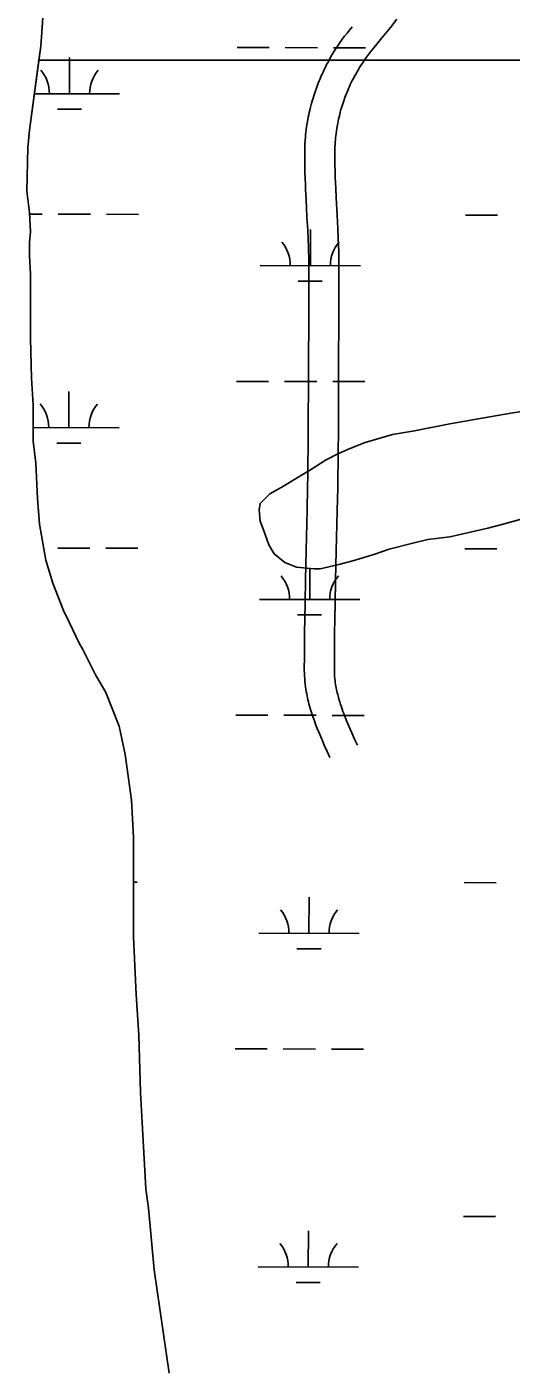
# Model space of a CAD drawing. Extents: x 3187622 to 3225504, y 800805 to 826213.
# Drawn here: x 3212078 to 3212561, y 822078 to 823416 of the extents above; entities that cross this region are included whole.
import ezdxf

# ---------------------------------------------------------------- set-up
doc = ezdxf.new("R2010")
doc.units = 0
for name, color, linetype in [('V-ROAD-CNTR', 7, 'Continuous'), ('V-SITE-VEGE', 7, 'Continuous'), ('V-WETL-SWMP', 7, 'Continuous')]:
    doc.layers.add(name, color=color, linetype=linetype)

msp = doc.modelspace()

# ---------------------------------------------------------------- linework, layer by layer
at = {"layer": 'V-ROAD-CNTR'}
for points in [[(3212402.1, 823415.7), (3212397.1, 823409.4), (3212394.7, 823406.4), (3212392.4, 823403.3), (3212390.2, 823400.3), (3212388.2, 823397.3), (3212386.3, 823394.4), (3212384.4, 823391.5), (3212382.7, 823388.7), (3212381.1, 823386), (3212379.6, 823383.3), (3212378.2, 823380.6), (3212376.8, 823378.1), (3212375.5, 823375.6), (3212374.3, 823373.1), (3212373.2, 823370.7), (3212372.2, 823368.4), (3212371.1, 823366.1), (3212370.2, 823363.9), (3212369.3, 823361.8), (3212368.5, 823359.7), (3212367.7, 823357.6), (3212366.9, 823355.6), (3212365.6, 823351.8), (3212364.3, 823348.1), (3212363.3, 823344.7), (3212362.3, 823341.5), (3212361.4, 823338.4), (3212360.7, 823335.5), (3212360, 823332.8), (3212359.4, 823330.3), (3212358.9, 823327.9), (3212358.5, 823325.7), (3212358.1, 823323.5), (3212357.4, 823319.6), (3212356.8, 823316.2), (3212356.4, 823313.1), (3212356.1, 823310.4), (3212355.8, 823308.1), (3212355.6, 823306), (3212355.4, 823302.5), (3212355.2, 823299.8), (3212355.1, 823297.8), (3212355, 823294.8), (3212355, 823291.8), (3212354.9, 823288), (3212355, 823284.4), (3212355, 823277.4), (3212355.2, 823270.8), (3212355.4, 823264.7), (3212355.6, 823259), (3212355.8, 823253.6), (3212356.3, 823243.6), (3212357.2, 823226.3), (3212357.9, 823213.4), (3212358.3, 823203.7), (3212358.6, 823196.5), (3212358.8, 823191.2), (3212358.9, 823187.2), (3212358.9, 823181.1), (3212359, 823175.1), (3212358.9, 823133.8), (3212358.7, 823071.9), (3212358.5, 823010), (3212358.4, 822995.4), (3212358.2, 822981.6), (3212358, 822968.8), (3212357.8, 822956.7), (3212357.4, 822934), (3212356.4, 822894.3), (3212355.7, 822864.5), (3212355.3, 822842.1), (3212355, 822825.2), (3212354.8, 822812.6), (3212354.7, 822803.1), (3212354.6, 822788.9), (3212354.5, 822774.6), (3212354.6, 822771.7), (3212354.7, 822768.7), (3212354.9, 822765.9), (3212355.1, 822763.2), (3212355.4, 822760.6), (3212355.7, 822758.1), (3212356.1, 822755.7), (3212356.5, 822753.4), (3212356.9, 822751.1), (3212357.3, 822749.1)], [(3212446.9, 823423.3), (3212440.3, 823415.2), (3212430.4, 823403), (3212425.5, 823396.9)], [(3212425.5, 823396.9), (3212420.6, 823390.8), (3212418.5, 823388.2), (3212416.6, 823385.6), (3212414.8, 823383.1), (3212413.1, 823380.6), (3212411.5, 823378.1), (3212409.9, 823375.7), (3212408.5, 823373.3), (3212407.1, 823371), (3212405.8, 823368.7), (3212404.6, 823366.5), (3212403.5, 823364.3), (3212402.4, 823362.2), (3212401.4, 823360.1), (3212400.4, 823358.1), (3212399.5, 823356.1), (3212398.7, 823354.2), (3212397.9, 823352.3), (3212397.1, 823350.5), (3212396.4, 823348.7), (3212395.7, 823346.9), (3212395.1, 823345.3), (3212393.9, 823342), (3212392.9, 823338.9), (3212391.9, 823336), (3212391.1, 823333.2), (3212390.4, 823330.6), (3212389.8, 823328.2), (3212389.2, 823325.9), (3212388.7, 823323.8), (3212388.3, 823321.7), (3212387.9, 823319.8), (3212387.6, 823318.1), (3212387, 823314.7), (3212386.5, 823311.8), (3212386.2, 823309.3), (3212385.9, 823307), (3212385.7, 823305.1), (3212385.5, 823303.4), (3212385.3, 823300.4), (3212385.2, 823298.2), (3212385.1, 823296.5), (3212385, 823294), (3212385, 823291.5), (3212384.9, 823288), (3212385, 823284.6), (3212385, 823277.9), (3212385.2, 823271.6), (3212385.4, 823265.7), (3212385.6, 823260.2), (3212385.8, 823255), (3212386.3, 823245.2), (3212387.2, 823227.9), (3212387.9, 823214.8), (3212388.3, 823205), (3212388.6, 823197.5), (3212388.8, 823191.9), (3212388.8, 823187.7), (3212388.9, 823181.4), (3212389, 823175.1), (3212388.9, 823133.8), (3212388.7, 823071.8), (3212388.5, 823009.8), (3212388.4, 822995.1), (3212388.2, 822981.2), (3212388, 822968.3), (3212387.8, 822956.1), (3212387.4, 822933.4), (3212386.4, 822893.6), (3212385.7, 822863.8), (3212385.3, 822841.5), (3212385, 822824.8), (3212384.8, 822812.2), (3212384.7, 822802.8), (3212384.6, 822788.8), (3212384.5, 822774.8), (3212384.6, 822772.4), (3212384.7, 822770.3), (3212384.8, 822768.2), (3212385, 822766.1), (3212385.2, 822764.2), (3212385.4, 822762.2), (3212385.7, 822760.4), (3212386, 822758.6), (3212386.3, 822756.8), (3212386.7, 822755)], [(3212357.3, 822748.9), (3212357.8, 822746.9), (3212358.2, 822744.9), (3212358.7, 822743), (3212359.2, 822741.1), (3212360.2, 822737.6), (3212361.1, 822734.3), (3212362.1, 822731.2), (3212363.1, 822728.3), (3212364, 822725.6), (3212364.9, 822723.2), (3212365.8, 822720.8), (3212367.4, 822716.5), (3212368.9, 822712.8), (3212370.3, 822709.6), (3212372.7, 822704), (3212374.5, 822699.8), (3212377.3, 822693.6), (3212380.1, 822687.5)], [(3212386.7, 822755.2), (3212387, 822753.5), (3212387.4, 822751.9), (3212387.8, 822750.3), (3212388.2, 822748.8), (3212389, 822745.8), (3212389.8, 822743), (3212390.6, 822740.4), (3212391.5, 822738), (3212392.3, 822735.7), (3212393.1, 822733.5), (3212393.8, 822731.5), (3212395.3, 822727.6), (3212396.7, 822724.2), (3212397.9, 822721.2), (3212400.2, 822715.9), (3212401.9, 822712), (3212404.6, 822705.9), (3212407.4, 822699.9)]]:
    msp.add_lwpolyline(points, dxfattribs=at)
at = {"layer": 'V-SITE-VEGE'}
for p, q in [((3212095.3, 823443.8), (3212091.9, 823396.3)), ((3212091.9, 823396.3), (3212080.5, 823312.7)), ((3212080.5, 823312.7), (3212078.8, 823295.1)), ((3212078.8, 823295.1), (3212077.9, 823252)), ((3212077.9, 823252), (3212080.6, 823230.8)), ((3212080.6, 823230.8), (3212081.5, 823211.5)), ((3212081.5, 823211.5), (3212080.6, 823200.9)), ((3212080.6, 823200.9), (3212080.6, 823187.7)), ((3212080.6, 823187.7), (3212081.5, 823169.2)), ((3212081.5, 823169.2), (3212081.6, 823105)), ((3212081.6, 823105), (3212082.5, 823065.4)), ((3212082.5, 823065.4), (3212084.3, 823039)), ((3212084.3, 823039), (3212084.3, 823002.9)), ((3212524.2, 823024.4), (3212560.3, 823030.6)), ((3212560.3, 823030.6), (3212584.1, 823034.2)), ((3212464.4, 823013), (3212499.6, 823020)), ((3212499.6, 823020), (3212524.2, 823024.4)), ((3212084.3, 823002.9), (3212086.9, 822980.9)), ((3212399.3, 822995.3), (3212415.1, 823001.5)), ((3212415.1, 823001.5), (3212442.4, 823009.4)), ((3212442.4, 823009.4), (3212464.4, 823013)), ((3212375.6, 822983.8), (3212387.9, 822990)), ((3212387.9, 822990), (3212399.3, 822995.3)), ((3212086.9, 822980.9), (3212088.7, 822945.7)), ((3212349.2, 822967.1), (3212360.6, 822974.1)), ((3212360.6, 822974.1), (3212375.6, 822983.8)), ((3212331.6, 822956.5), (3212349.2, 822967.1)), ((3212310.5, 822940.7), (3212320.2, 822950.3)), ((3212320.2, 822950.3), (3212331.6, 822956.5)), ((3212088.7, 822945.7), (3212090.5, 822920.2)), ((3212309.6, 822934.5), (3212310.5, 822940.7)), ((3212310.5, 822923.1), (3212309.6, 822934.5)), ((3212090.5, 822920.2), (3212096.7, 822884.2)), ((3212314, 822914.3), (3212310.5, 822923.1)), ((3212574.5, 822925.9), (3212551.6, 822919.8)), ((3212319.3, 822899.3), (3212314, 822914.3)), ((3212499.7, 822907.4), (3212477.7, 822904.7)), ((3212537.5, 822916.2), (3212499.7, 822907.4)), ((3212551.6, 822919.8), (3212537.5, 822916.2)), ((3212324.6, 822890.5), (3212319.3, 822899.3)), ((3212439, 822895), (3212424, 822889.7)), ((3212462.7, 822901.2), (3212439, 822895)), ((3212477.7, 822904.7), (3212462.7, 822901.2)), ((3212096.7, 822884.2), (3212103.8, 822861.3)), ((3212335.2, 822881.7), (3212324.6, 822890.5)), ((3212346.6, 822877.3), (3212335.2, 822881.7)), ((3212388.9, 822880), (3212370.4, 822875.6)), ((3212402.9, 822883.5), (3212388.9, 822880)), ((3212424, 822889.7), (3212402.9, 822883.5)), ((3212364.2, 822875.6), (3212346.6, 822877.3)), ((3212370.4, 822875.6), (3212364.2, 822875.6)), ((3212103.8, 822861.3), (3212114.4, 822834)), ((3212114.4, 822834), (3212120.5, 822821.7)), ((3212120.5, 822821.7), (3212130.2, 822801.5)), ((3212130.2, 822801.5), (3212133.7, 822795.3)), ((3212133.7, 822795.3), (3212146.1, 822770.7)), ((3212146.1, 822770.7), (3212156.7, 822752.2)), ((3212156.7, 822752.2), (3212169.9, 822718.8)), ((3212169.9, 822718.8), (3212176.1, 822690.6)), ((3212176.1, 822690.6), (3212182.3, 822644.9)), ((3212182.3, 822644.9), (3212184.1, 822607.9)), ((3212184.1, 822607.9), (3212184.2, 822508.5)), ((3212184.2, 822508.5), (3212186.8, 822451.3)), ((3212186.8, 822451.3), (3212189.5, 822410.8)), ((3212189.5, 822410.8), (3212191.3, 822353.6)), ((3212191.3, 822353.6), (3212193.1, 822317.6)), ((3212193.1, 822317.6), (3212196.7, 822257.7)), ((3212196.7, 822257.7), (3212199.3, 822238.4)), ((3212199.3, 822238.4), (3212204.7, 822176.8)), ((3212204.7, 822176.8), (3212219.7, 822073.8))]:
    msp.add_line(p, q, dxfattribs=at)
at = {"layer": 'V-WETL-SWMP'}
for p, q in [((3212095.3, 823443.8), (3212091.9, 823396.3)), ((3212091.9, 823396.3), (3212090, 823382.4)), ((3212287.6, 823395.1), (3212319.6, 823395)), ((3212335.6, 823395), (3212367.6, 823394.9)), ((3212383.6, 823394.9), (3212415.6, 823394.8)), ((3212090, 823382.4), (3214388.8, 823382.4)), ((3212120.4, 823349), (3212120.5, 823382.4)), ((3212120.5, 823382.4), (3212120.5, 823385)), ((3212085.4, 823349.1), (3212170.4, 823348.9)), ((3212108.4, 823333.6), (3212132.4, 823333.5)), ((3212080.7, 823229), (3212093.3, 823229)), ((3212109.3, 823229), (3212141.3, 823228.9)), ((3212157.3, 823228.9), (3212189.3, 823228.8)), ((3212515.2, 823228.1), (3212547.2, 823228.1)), ((3212360.6, 823177.7), (3212360.6, 823213.7)), ((3212310.6, 823177.8), (3212410.6, 823177.6)), ((3212348.5, 823162.3), (3212372.5, 823162.2)), ((3212286.9, 823062.4), (3212318.9, 823062.4)), ((3212334.9, 823062.3), (3212366.9, 823062.3)), ((3212382.9, 823062.2), (3212414.9, 823062.2)), ((3212119.8, 823016.3), (3212119.8, 823052.3)), ((3212084.3, 823016.4), (3212169.8, 823016.2)), ((3212107.7, 823000.9), (3212131.7, 823000.9)), ((3212108.7, 822896.3), (3212140.7, 822896.2)), ((3212156.7, 822896.2), (3212188.7, 822896.1)), ((3212514.6, 822895.5), (3212546.6, 822895.4)), ((3212359.9, 822845), (3212359.9, 822876)), ((3212309.9, 822845.1), (3212409.9, 822844.9)), ((3212347.8, 822829.6), (3212371.8, 822829.6)), ((3212286.2, 822729.7), (3212318.2, 822729.7)), ((3212334.2, 822729.6), (3212366.2, 822729.6)), ((3212382.2, 822729.5), (3212414.2, 822729.5)), ((3212184.1, 822563.4), (3212188, 822563.4)), ((3212513.9, 822562.8), (3212545.9, 822562.7)), ((3212359.2, 822512.4), (3212359.3, 822548.4)), ((3212309.2, 822512.5), (3212409.2, 822512.2)), ((3212347.2, 822496.9), (3212371.2, 822496.9)), ((3212285.6, 822397.1), (3212317.6, 822397)), ((3212333.6, 822397), (3212365.6, 822396.9)), ((3212381.6, 822396.9), (3212413.6, 822396.8)), ((3212513.2, 822230.1), (3212545.2, 822230)), ((3212358.5, 822179.7), (3212358.6, 822215.7)), ((3212308.5, 822179.8), (3212408.5, 822179.6)), ((3212346.5, 822164.3), (3212370.5, 822164.2))]:
    msp.add_line(p, q, dxfattribs=at)
for points in [[(3214388.8, 823382.4), (3212090, 823382.4), (3212080.5, 823312.7), (3212078.8, 823295.1), (3212077.9, 823252), (3212080.6, 823230.8), (3212081.5, 823211.5), (3212080.6, 823200.9), (3212080.6, 823187.7), (3212081.5, 823169.2), (3212081.6, 823105), (3212082.5, 823065.4), (3212084.3, 823039), (3212084.3, 823002.9), (3212086.9, 822980.9), (3212088.7, 822945.7), (3212090.5, 822920.2), (3212096.7, 822884.2), (3212103.8, 822861.3), (3212114.4, 822834), (3212120.5, 822821.7), (3212130.2, 822801.5), (3212133.7, 822795.3), (3212146.1, 822770.7), (3212156.7, 822752.2), (3212169.9, 822718.8), (3212176.1, 822690.6), (3212182.3, 822644.9), (3212184.1, 822607.9), (3212184.1, 822508.5), (3212186.8, 822451.3), (3212189.5, 822410.8), (3212191.3, 822353.6), (3212193.1, 822317.6), (3212196.7, 822257.7), (3212199.3, 822238.4), (3212204.7, 822176.8), (3212219.7, 822073.8)], [(3212584.1, 823034.2), (3212560.3, 823030.6), (3212524.2, 823024.4), (3212499.6, 823020), (3212464.4, 823013), (3212442.4, 823009.4), (3212415.1, 823001.5), (3212399.3, 822995.3), (3212387.9, 822990), (3212375.6, 822983.8), (3212360.6, 822974.1), (3212349.2, 822967.1), (3212331.6, 822956.5), (3212320.2, 822950.4), (3212310.5, 822940.7), (3212309.6, 822934.5), (3212310.5, 822923.1), (3212314, 822914.3), (3212319.3, 822899.3), (3212324.6, 822890.5), (3212335.2, 822881.7), (3212346.6, 822877.3), (3212364.2, 822875.6), (3212370.4, 822875.6), (3212388.9, 822880), (3212402.9, 822883.5), (3212424, 822889.7), (3212439, 822895), (3212462.7, 822901.2), (3212477.7, 822904.7), (3212499.7, 822907.4), (3212537.5, 822916.2), (3212551.6, 822919.8), (3212574.5, 822925.9)]]:
    msp.add_lwpolyline(points, dxfattribs=at)
for centre, start, end in [((3212065.2, 823349.6), 359.1115, 40.6551), ((3212175.7, 823349.4), 139.1115, 180.6551), ((3212305.3, 823178.3), 359.1115, 40.6551), ((3212415.8, 823178.1), 139.1115, 180.6551), ((3212064.5, 823016.9), 359.1115, 40.6551), ((3212175, 823016.7), 139.1115, 180.6551), ((3212304.6, 822845.6), 359.1115, 40.6551), ((3212415.1, 822845.4), 139.1115, 180.6551), ((3212304, 822512.9), 359.1115, 40.6551), ((3212414.4, 822512.7), 139.1115, 180.6551), ((3212303.3, 822180.3), 359.1115, 40.6551), ((3212413.8, 822180), 139.1115, 180.6551)]:
    msp.add_arc(centre, 35.2, start, end, dxfattribs=at)

doc.saveas('drawing.dxf')
